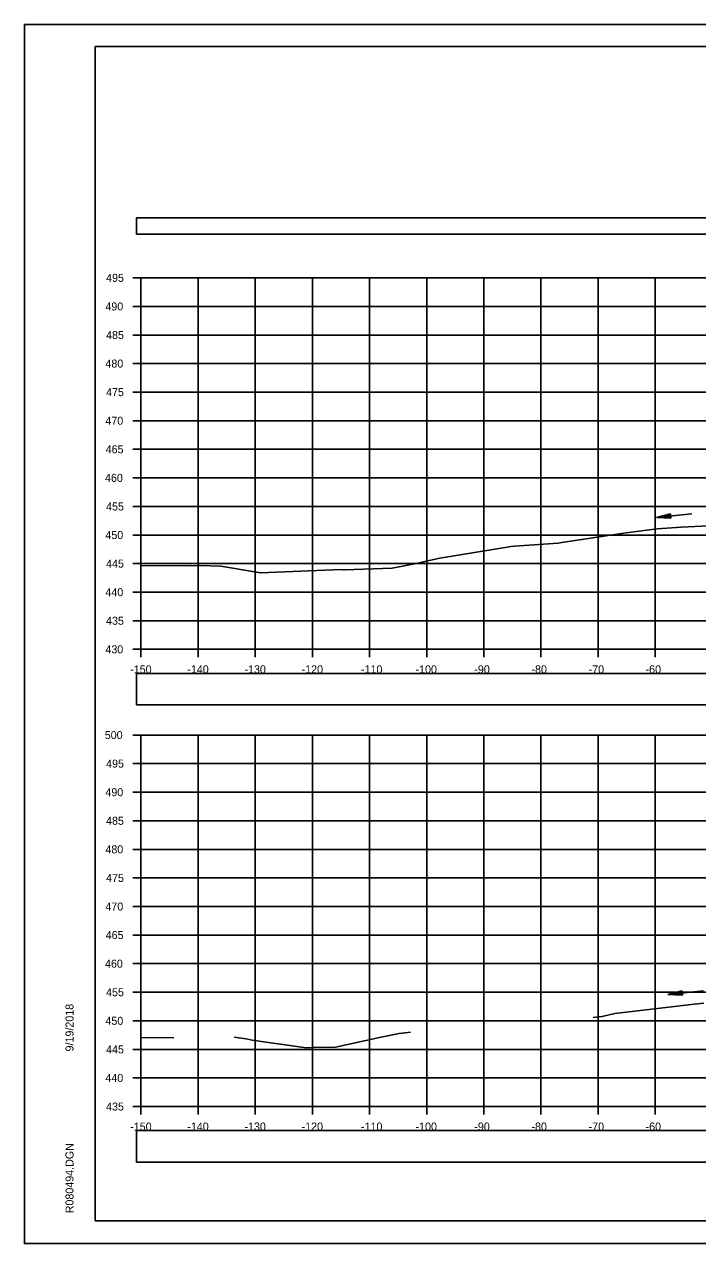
# Model space of a CAD drawing. Extents: x 1376273 to 1384221, y 378927 to 384592.
# Drawn here: x 1383887.5 to 1384005.3, y 381391.9 to 381605.2 of the extents above; entities that cross this region are included whole.
import ezdxf

# ---------------------------------------------------------------- set-up
doc = ezdxf.new("R2010")
doc.units = 0
for name, color, linetype in [('R_Axis', 7, 'Continuous'), ('R_Axis Annot', 7, 'Continuous'), ('R_Border', 7, 'Continuous'), ('R_Exist Surface', 7, 'Continuous'), ('R_Grid', 7, 'Continuous'), ('R_No Plot', 7, 'Continuous'), ('R_Water', 7, 'Continuous')]:
    doc.layers.add(name, color=color, linetype=linetype)

msp = doc.modelspace()

# ---------------------------------------------------------------- linework, layer by layer
at = {"layer": 'R_Axis'}
for p, q in [((1383906.51, 381560.85), (1383907.91, 381560.85)), ((1383907.91, 381495.85), (1383907.91, 381560.85)), ((1383906.51, 381555.85), (1383907.91, 381555.85)), ((1383906.51, 381550.85), (1383907.91, 381550.85)), ((1383906.51, 381545.85), (1383907.91, 381545.85)), ((1383906.51, 381540.85), (1383907.91, 381540.85)), ((1383906.51, 381535.85), (1383907.91, 381535.85)), ((1383906.51, 381530.85), (1383907.91, 381530.85)), ((1383906.51, 381525.85), (1383907.91, 381525.85)), ((1383906.51, 381520.85), (1383907.91, 381520.85)), ((1383906.51, 381515.85), (1383907.91, 381515.85)), ((1383906.51, 381510.85), (1383907.91, 381510.85)), ((1383906.51, 381505.85), (1383907.91, 381505.85)), ((1383906.51, 381500.85), (1383907.91, 381500.85)), ((1383906.51, 381495.85), (1383907.91, 381495.85)), ((1383907.91, 381495.85), (1384207.91, 381495.85)), ((1383907.91, 381494.45), (1383907.91, 381495.85)), ((1383917.91, 381494.45), (1383917.91, 381495.85)), ((1383927.91, 381494.45), (1383927.91, 381495.85)), ((1383937.91, 381494.45), (1383937.91, 381495.85)), ((1383947.91, 381494.45), (1383947.91, 381495.85)), ((1383957.91, 381494.45), (1383957.91, 381495.85)), ((1383967.91, 381494.45), (1383967.91, 381495.85)), ((1383977.91, 381494.45), (1383977.91, 381495.85)), ((1383987.91, 381494.45), (1383987.91, 381495.85)), ((1383997.91, 381494.45), (1383997.91, 381495.85)), ((1383906.51, 381480.85), (1383907.91, 381480.85)), ((1383907.91, 381415.85), (1383907.91, 381480.85)), ((1383906.51, 381475.85), (1383907.91, 381475.85)), ((1383906.51, 381470.85), (1383907.91, 381470.85)), ((1383906.51, 381465.85), (1383907.91, 381465.85)), ((1383906.51, 381460.85), (1383907.91, 381460.85)), ((1383906.51, 381455.85), (1383907.91, 381455.85)), ((1383906.51, 381450.85), (1383907.91, 381450.85)), ((1383906.51, 381445.85), (1383907.91, 381445.85)), ((1383906.51, 381440.85), (1383907.91, 381440.85)), ((1383906.51, 381435.85), (1383907.91, 381435.85)), ((1383906.51, 381430.85), (1383907.91, 381430.85)), ((1383906.51, 381425.85), (1383907.91, 381425.85)), ((1383906.51, 381420.85), (1383907.91, 381420.85)), ((1383906.51, 381415.85), (1383907.91, 381415.85)), ((1383907.91, 381415.85), (1384207.91, 381415.85)), ((1383907.91, 381414.45), (1383907.91, 381415.85)), ((1383917.91, 381414.45), (1383917.91, 381415.85)), ((1383927.91, 381414.45), (1383927.91, 381415.85)), ((1383937.91, 381414.45), (1383937.91, 381415.85)), ((1383947.91, 381414.45), (1383947.91, 381415.85)), ((1383957.91, 381414.45), (1383957.91, 381415.85)), ((1383967.91, 381414.45), (1383967.91, 381415.85)), ((1383977.91, 381414.45), (1383977.91, 381415.85)), ((1383987.91, 381414.45), (1383987.91, 381415.85)), ((1383997.91, 381414.45), (1383997.91, 381415.85))]:
    msp.add_line(p, q, dxfattribs=at)
at = {"layer": 'R_Axis Annot'}
for points in [[(1383907.13, 381568.51), (1384208.93, 381568.51), (1384208.93, 381571.33), (1383907.13, 381571.33)], [(1383907.13, 381486.11), (1384208.93, 381486.11), (1384208.93, 381491.63), (1383907.13, 381491.63)], [(1383907.13, 381406.12), (1384208.93, 381406.12), (1384208.93, 381411.64), (1383907.13, 381411.64)]]:
    msp.add_lwpolyline(points, close=True, dxfattribs=at)
at = {"layer": 'R_Border'}
for p, q in [((1383899.91, 381601.31), (1384216.09, 381601.31)), ((1383899.91, 381395.85), (1383899.91, 381601.31)), ((1383899.91, 381395.85), (1383899.91, 381395.85)), ((1384216.09, 381395.85), (1383899.91, 381395.85))]:
    msp.add_line(p, q, dxfattribs=at)
at = {"layer": 'R_Exist Surface'}
for points in [[(1383907.91, 381510.54), (1383916.5, 381510.45), (1383918.19, 381510.5), (1383921.87, 381510.41), (1383928.82, 381509.22), (1383942.97, 381509.82), (1383943.34, 381509.78), (1383943.5, 381509.78), (1383951.89, 381510.07), (1383956.08, 381510.84), (1383958.33, 381511.38), (1383960.22, 381511.78), (1383972.67, 381513.87), (1383973.26, 381513.92), (1383980.94, 381514.44), (1383981.56, 381514.52), (1383988.93, 381515.63), (1383992.83, 381516.21), (1383998.24, 381516.91), (1384002.43, 381517.22), (1384007.27, 381517.45)], [(1383987.02, 381431.44), (1383988.61, 381431.63), (1383990.85, 381432.1), (1384004.72, 381433.75), (1384006.41, 381433.93)], [(1383924.19, 381428), (1383925.83, 381427.75), (1383926.34, 381427.72), (1383927.39, 381427.49), (1383936.83, 381426.13), (1383938.11, 381426.16), (1383941.96, 381426.26), (1383949.68, 381427.9), (1383953.1, 381428.6), (1383953.63, 381428.67), (1383955.08, 381428.87)], [(1383907.91, 381427.93), (1383908.01, 381427.93), (1383913.63, 381427.87)]]:
    msp.add_lwpolyline(points, dxfattribs=at)
at = {"layer": 'R_Grid'}
for p, q in [((1383907.91, 381560.85), (1384207.91, 381560.85)), ((1383907.91, 381495.85), (1383907.91, 381560.85)), ((1383917.91, 381495.85), (1383917.91, 381560.85)), ((1383927.91, 381495.85), (1383927.91, 381560.85)), ((1383937.91, 381495.85), (1383937.91, 381560.85)), ((1383947.91, 381495.85), (1383947.91, 381560.85)), ((1383957.91, 381495.85), (1383957.91, 381560.85)), ((1383967.91, 381495.85), (1383967.91, 381560.85)), ((1383977.91, 381495.85), (1383977.91, 381560.85)), ((1383987.91, 381495.85), (1383987.91, 381560.85)), ((1383997.91, 381495.85), (1383997.91, 381560.85)), ((1383907.91, 381555.85), (1384207.91, 381555.85)), ((1383907.91, 381550.85), (1384207.91, 381550.85)), ((1383907.91, 381545.85), (1384207.91, 381545.85)), ((1383907.91, 381540.85), (1384207.91, 381540.85)), ((1383907.91, 381535.85), (1384207.91, 381535.85)), ((1383907.91, 381530.85), (1384207.91, 381530.85)), ((1383907.91, 381525.85), (1384207.91, 381525.85)), ((1383907.91, 381520.85), (1384207.91, 381520.85)), ((1383907.91, 381515.85), (1384207.91, 381515.85)), ((1383907.91, 381510.85), (1384207.91, 381510.85)), ((1383907.91, 381505.85), (1384207.91, 381505.85)), ((1383907.91, 381500.85), (1384207.91, 381500.85)), ((1383907.91, 381495.85), (1384207.91, 381495.85)), ((1383907.91, 381480.85), (1384207.91, 381480.85)), ((1383907.91, 381415.85), (1383907.91, 381480.85)), ((1383907.91, 381480.85), (1384207.91, 381480.85)), ((1383907.91, 381415.85), (1383907.91, 381480.85)), ((1383907.91, 381480.85), (1384207.91, 381480.85)), ((1383907.91, 381415.85), (1383907.91, 381480.85)), ((1383917.91, 381415.85), (1383917.91, 381480.85)), ((1383917.91, 381415.85), (1383917.91, 381480.85)), ((1383917.91, 381415.85), (1383917.91, 381480.85)), ((1383927.91, 381415.85), (1383927.91, 381480.85)), ((1383927.91, 381415.85), (1383927.91, 381480.85)), ((1383927.91, 381415.85), (1383927.91, 381480.85)), ((1383937.91, 381415.85), (1383937.91, 381480.85)), ((1383937.91, 381415.85), (1383937.91, 381480.85)), ((1383937.91, 381415.85), (1383937.91, 381480.85)), ((1383947.91, 381415.85), (1383947.91, 381480.85)), ((1383947.91, 381415.85), (1383947.91, 381480.85)), ((1383947.91, 381415.85), (1383947.91, 381480.85)), ((1383957.91, 381415.85), (1383957.91, 381480.85)), ((1383957.91, 381415.85), (1383957.91, 381480.85)), ((1383957.91, 381415.85), (1383957.91, 381480.85)), ((1383967.91, 381415.85), (1383967.91, 381480.85)), ((1383967.91, 381415.85), (1383967.91, 381480.85)), ((1383967.91, 381415.85), (1383967.91, 381480.85)), ((1383977.91, 381415.85), (1383977.91, 381480.85)), ((1383977.91, 381415.85), (1383977.91, 381480.85)), ((1383977.91, 381415.85), (1383977.91, 381480.85)), ((1383987.91, 381415.85), (1383987.91, 381480.85)), ((1383987.91, 381415.85), (1383987.91, 381480.85)), ((1383987.91, 381415.85), (1383987.91, 381480.85)), ((1383997.91, 381415.85), (1383997.91, 381480.85)), ((1383997.91, 381415.85), (1383997.91, 381480.85)), ((1383997.91, 381415.85), (1383997.91, 381480.85)), ((1383907.91, 381475.85), (1384207.91, 381475.85)), ((1383907.91, 381475.85), (1384207.91, 381475.85)), ((1383907.91, 381475.85), (1384207.91, 381475.85)), ((1383907.91, 381470.85), (1384207.91, 381470.85)), ((1383907.91, 381470.85), (1384207.91, 381470.85)), ((1383907.91, 381470.85), (1384207.91, 381470.85)), ((1383907.91, 381465.85), (1384207.91, 381465.85)), ((1383907.91, 381465.85), (1384207.91, 381465.85)), ((1383907.91, 381465.85), (1384207.91, 381465.85)), ((1383907.91, 381460.85), (1384207.91, 381460.85)), ((1383907.91, 381460.85), (1384207.91, 381460.85)), ((1383907.91, 381460.85), (1384207.91, 381460.85)), ((1383907.91, 381455.85), (1384207.91, 381455.85)), ((1383907.91, 381455.85), (1384207.91, 381455.85)), ((1383907.91, 381455.85), (1384207.91, 381455.85)), ((1383907.91, 381450.85), (1384207.91, 381450.85)), ((1383907.91, 381450.85), (1384207.91, 381450.85)), ((1383907.91, 381450.85), (1384207.91, 381450.85)), ((1383907.91, 381445.85), (1384207.91, 381445.85)), ((1383907.91, 381445.85), (1384207.91, 381445.85)), ((1383907.91, 381445.85), (1384207.91, 381445.85)), ((1383907.91, 381440.85), (1384207.91, 381440.85)), ((1383907.91, 381440.85), (1384207.91, 381440.85)), ((1383907.91, 381440.85), (1384207.91, 381440.85)), ((1383907.91, 381435.85), (1384207.91, 381435.85)), ((1383907.91, 381435.85), (1384207.91, 381435.85)), ((1383907.91, 381435.85), (1384207.91, 381435.85)), ((1383907.91, 381430.85), (1384207.91, 381430.85)), ((1383907.91, 381430.85), (1384207.91, 381430.85)), ((1383907.91, 381430.85), (1384207.91, 381430.85)), ((1383907.91, 381425.85), (1384207.91, 381425.85)), ((1383907.91, 381425.85), (1384207.91, 381425.85)), ((1383907.91, 381425.85), (1384207.91, 381425.85)), ((1383907.91, 381420.85), (1384207.91, 381420.85)), ((1383907.91, 381420.85), (1384207.91, 381420.85)), ((1383907.91, 381420.85), (1384207.91, 381420.85)), ((1383907.91, 381415.85), (1384207.91, 381415.85)), ((1383907.91, 381415.85), (1384207.91, 381415.85)), ((1383907.91, 381415.85), (1384207.91, 381415.85))]:
    msp.add_line(p, q, dxfattribs=at)
at = {"layer": 'R_No Plot'}
for p, q in [((1383887.51, 381605.2), (1384220.84, 381605.2)), ((1383887.51, 381391.87), (1384220.84, 381391.87))]:
    msp.add_line(p, q, dxfattribs=at)
for points in [[(1383887.5, 381605.2), (1384220.84, 381605.2), (1384220.84, 381391.86), (1383887.5, 381391.86)], [(1384133.83, 381601.31), (1384133.83, 381591.43), (1384169.56, 381591.43), (1384169.56, 381588.51), (1384192.76, 381588.51), (1384192.76, 381564.17), (1384216.09, 381564.17), (1384216.09, 381395.85), (1383899.91, 381395.85), (1383899.91, 381601.31)]]:
    msp.add_lwpolyline(points, close=True, dxfattribs=at)
at = {"layer": 'R_Water'}
for p, q in [((1384004.33, 381519.56), (1383998.11, 381518.93)), ((1384000.56, 381519.56), (1383998.11, 381518.93)), ((1384000.64, 381518.81), (1383998.11, 381518.93)), ((1384000.57, 381519.49), (1383998.53, 381518.97)), ((1384000.63, 381518.87), (1383998.53, 381518.97)), ((1384000.57, 381519.43), (1383998.95, 381519.02)), ((1384000.62, 381518.94), (1383998.95, 381519.02)), ((1384000.58, 381519.37), (1383999.37, 381519.06)), ((1384000.62, 381519), (1383999.37, 381519.06)), ((1384000.59, 381519.3), (1383999.79, 381519.1)), ((1384000.61, 381519.06), (1383999.79, 381519.1)), ((1384000.59, 381519.24), (1384000.21, 381519.14)), ((1384000.6, 381519.12), (1384000.21, 381519.14)), ((1384000.64, 381518.81), (1384000.56, 381519.56)), ((1384006.36, 381436.09), (1384000.14, 381435.46)), ((1384002.59, 381436.09), (1384000.14, 381435.46)), ((1384002.67, 381435.34), (1384000.14, 381435.46)), ((1384002.6, 381436.03), (1384000.56, 381435.5)), ((1384002.66, 381435.4), (1384000.56, 381435.5)), ((1384002.6, 381435.96), (1384000.99, 381435.55)), ((1384002.65, 381435.47), (1384000.99, 381435.55)), ((1384002.61, 381435.9), (1384001.4, 381435.59)), ((1384002.65, 381435.53), (1384001.4, 381435.59)), ((1384002.62, 381435.84), (1384001.82, 381435.63)), ((1384002.64, 381435.59), (1384001.82, 381435.63)), ((1384002.62, 381435.77), (1384002.24, 381435.68)), ((1384002.64, 381435.66), (1384002.24, 381435.68)), ((1384002.67, 381435.34), (1384002.59, 381436.09))]:
    msp.add_line(p, q, dxfattribs=at)

# ---------------------------------------------------------------- texts
at = {"layer": 'R_Axis Annot'}
for s, p in [('495', (1383901.8, 381560.15)), ('490', (1383901.68, 381555.15)), ('485', (1383901.8, 381550.15)), ('480', (1383901.68, 381545.15)), ('475', (1383901.8, 381540.15)), ('470', (1383901.68, 381535.15)), ('465', (1383901.73, 381530.15)), ('460', (1383901.61, 381525.15)), ('455', (1383901.8, 381520.15)), ('450', (1383901.68, 381515.15)), ('445', (1383901.8, 381510.15)), ('440', (1383901.68, 381505.15)), ('435', (1383901.8, 381500.15)), ('430', (1383901.68, 381495.15)), ('-150', (1383906.02, 381491.65)), ('-140', (1383916.02, 381491.65)), ('-130', (1383926.02, 381491.65)), ('-120', (1383936.02, 381491.65)), ('-110', (1383946.41, 381491.65)), ('-100', (1383955.96, 381491.65)), ('-90', (1383966.25, 381491.65)), ('-80', (1383976.25, 381491.65)), ('-70', (1383986.25, 381491.65)), ('-60', (1383996.22, 381491.65)), ('500', (1383901.57, 381480.15)), ('495', (1383901.8, 381475.15)), ('490', (1383901.68, 381470.15)), ('485', (1383901.8, 381465.15)), ('480', (1383901.68, 381460.15)), ('475', (1383901.8, 381455.15)), ('470', (1383901.68, 381450.15)), ('465', (1383901.73, 381445.15)), ('460', (1383901.61, 381440.15)), ('455', (1383901.8, 381435.15)), ('450', (1383901.68, 381430.15)), ('445', (1383901.8, 381425.15)), ('440', (1383901.68, 381420.15)), ('435', (1383901.8, 381415.15)), ('-150', (1383906.02, 381411.65)), ('-140', (1383916.02, 381411.65)), ('-130', (1383926.02, 381411.65)), ('-120', (1383936.02, 381411.65)), ('-110', (1383946.41, 381411.65)), ('-100', (1383955.96, 381411.65)), ('-90', (1383966.25, 381411.65)), ('-80', (1383976.25, 381411.65)), ('-70', (1383986.25, 381411.65)), ('-60', (1383996.22, 381411.65))]:
    msp.add_text(s, height=1.4, dxfattribs=at).set_placement(p)
at = {"layer": 'R_Border'}
for s, p in [('9/19/2018', (1383896.1, 381425.49)), ('R080494.DGN', (1383896.1, 381397.17))]:
    msp.add_text(s, height=1.4, rotation=90, dxfattribs=at).set_placement(p)

doc.saveas('drawing.dxf')
